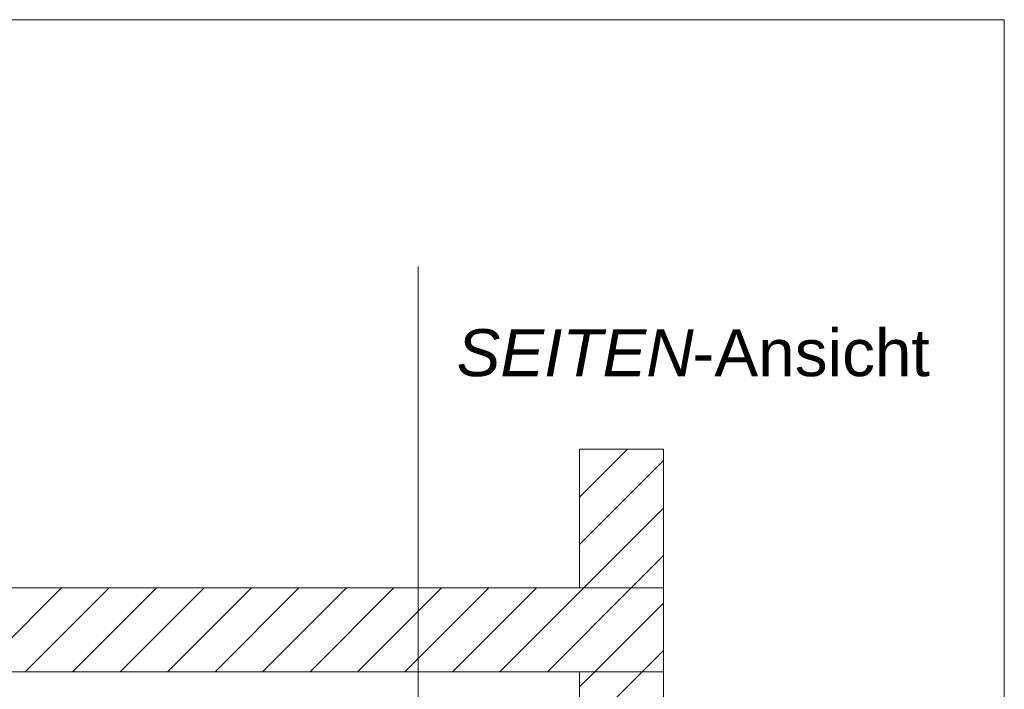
# Model space of a CAD drawing. Extents: x -620 to 300, y 62 to 1112.
# Tile 285 of 287: x 218 to 247, y 948 to 968. Entities that reach past the tile are written whole.
import ezdxf
from ezdxf.lldxf.tags import DXFTag

# ---------------------------------------------------------------- set-up
doc = ezdxf.new("R2010")
doc.units = 0
doc.layers.get('0').update_dxf_attribs({"lineweight": 13})
doc.layers.add('E_Detail_Beschriftung', color=7, linetype='Continuous', lineweight=13, true_color=0x009900)
doc.layers.add('E_Detail_Wandschraffur', color=7, linetype='Continuous', lineweight=5, true_color=0xc0c0c0)
doc.layers.add('E_Detail_Linie_Text_Bem', color=7, linetype='Continuous', lineweight=13)
doc.styles.get("Standard").update_dxf_attribs({"font": 'ARIALN.TTF'})
tags = doc.linetypes.add('fein_strichliert', pattern=[4, 1, -2, 1]).pattern_tags.tags
tags[8:9] = [DXFTag(74, 4), DXFTag(75, 0), DXFTag(340, '0'), DXFTag(46, 0.0), DXFTag(50, 0.0), DXFTag(44, 0.0), DXFTag(45, 0.0)]
tags[6:7] = [DXFTag(74, 4), DXFTag(75, 0), DXFTag(340, '0'), DXFTag(46, 0.0), DXFTag(50, 0.0), DXFTag(44, 0.0), DXFTag(45, 0.0)]
tags[4:5] = [DXFTag(74, 4), DXFTag(75, 0), DXFTag(340, '0'), DXFTag(46, 0.0), DXFTag(50, 0.0), DXFTag(44, 0.0), DXFTag(45, 0.0)]
tags = doc.linetypes.add('fein_strichliert-A06G9S0L8I', pattern=[4, 1, -2, 1]).pattern_tags.tags
tags[8:9] = [DXFTag(74, 4), DXFTag(75, 0), DXFTag(340, '0'), DXFTag(46, 0.0), DXFTag(50, 0.0), DXFTag(44, 0.0), DXFTag(45, 0.0)]
tags[6:7] = [DXFTag(74, 4), DXFTag(75, 0), DXFTag(340, '0'), DXFTag(46, 0.0), DXFTag(50, 0.0), DXFTag(44, 0.0), DXFTag(45, 0.0)]
tags[4:5] = [DXFTag(74, 4), DXFTag(75, 0), DXFTag(340, '0'), DXFTag(46, 0.0), DXFTag(50, 0.0), DXFTag(44, 0.0), DXFTag(45, 0.0)]

# ---------------------------------------------------------------- blocks, each defined once
blk = doc.blocks.new('Referenz-A06G9S0M8I')
at = {"layer": 'E_Detail_Linie_Text_Bem', "linetype": 'fein_strichliert-A06G9S0L8I', "ltscale": 0.65}
for p, q in [((247.447, 967.592), (184.677, 967.592)), ((247.447, 906.276), (247.447, 967.592)), ((229.984, 907.357), (229.984, 960.236))]:
    blk.add_line(p, q, dxfattribs=at)
at = {"layer": 'E_Detail_Linie_Text_Bem', "linetype": 'Continuous', "ltscale": 0.13}
for p, q in [((234.794, 954.799), (237.294, 954.799)), ((234.794, 950.665), (234.794, 954.799)), ((237.294, 954.799), (237.294, 950.665)), ((237.294, 950.665), (185.967, 950.665)), ((237.294, 950.665), (234.794, 950.665)), ((237.294, 948.165), (237.294, 950.665)), ((185.967, 948.165), (234.794, 948.165)), ((196.359, 948.165), (237.294, 948.165)), ((234.794, 948.165), (237.294, 948.165)), ((234.794, 936.365), (234.794, 948.165)), ((237.294, 948.165), (237.294, 908.165))]:
    blk.add_line(p, q, dxfattribs=at)
at = {"layer": 'E_Detail_Wandschraffur', "linetype": 'ByBlock', "ltscale": 0.13}
for p, q in [((234.794, 953.368), (236.225, 954.799)), ((234.919, 950.665), (237.294, 953.04)), ((218.277, 948.165), (220.777, 950.665)), ((221.105, 948.165), (223.605, 950.665)), ((223.934, 948.165), (226.434, 950.665)), ((226.762, 948.165), (229.262, 950.665)), ((229.591, 948.165), (232.091, 950.665)), ((232.419, 948.165), (234.919, 950.665)), ((235.248, 948.165), (237.294, 950.211)), ((234.794, 947.711), (235.248, 948.165))]:
    blk.add_line(p, q, dxfattribs=at)
at = {"layer": 'E_Detail_Wandschraffur', "linetype": 'fein_strichliert', "ltscale": 0.13}
for p, q in [((234.794, 954.783), (234.811, 954.799)), ((234.794, 951.954), (237.294, 954.454)), ((236.333, 950.665), (237.294, 951.626)), ((216.863, 948.165), (219.363, 950.665)), ((219.691, 948.165), (222.191, 950.665)), ((222.52, 948.165), (225.02, 950.665)), ((225.348, 948.165), (227.848, 950.665)), ((228.177, 948.165), (230.677, 950.665)), ((231.005, 948.165), (233.505, 950.665)), ((233.833, 948.165), (236.333, 950.665)), ((236.662, 948.165), (237.294, 948.797)), ((235.766, 947.269), (236.662, 948.165))]:
    blk.add_line(p, q, dxfattribs=at)
at = {"layer": 'E_Detail_Beschriftung', "linetype": 'Continuous', "lineweight": -2, "ltscale": 0.25, "char_height": 1.4, "attachment_point": 1}
for s, insert in [('{\\fArial|b0|i1;SEITEN}', (231.129, 958.37)), ('{\\fArial;-Ansicht}', (238.159, 958.37))]:
    blk.add_mtext(s, dxfattribs=dict(at, insert=insert))

msp = doc.modelspace()

# ---------------------------------------------------------------- block references
at = {"color": 8, "lineweight": 25, "ltscale": 0.25, "true_color": 0x808080}
msp.add_blockref('Referenz-A06G9S0M8I', (0, 0), dxfattribs=at)

doc.saveas('drawing.dxf')
